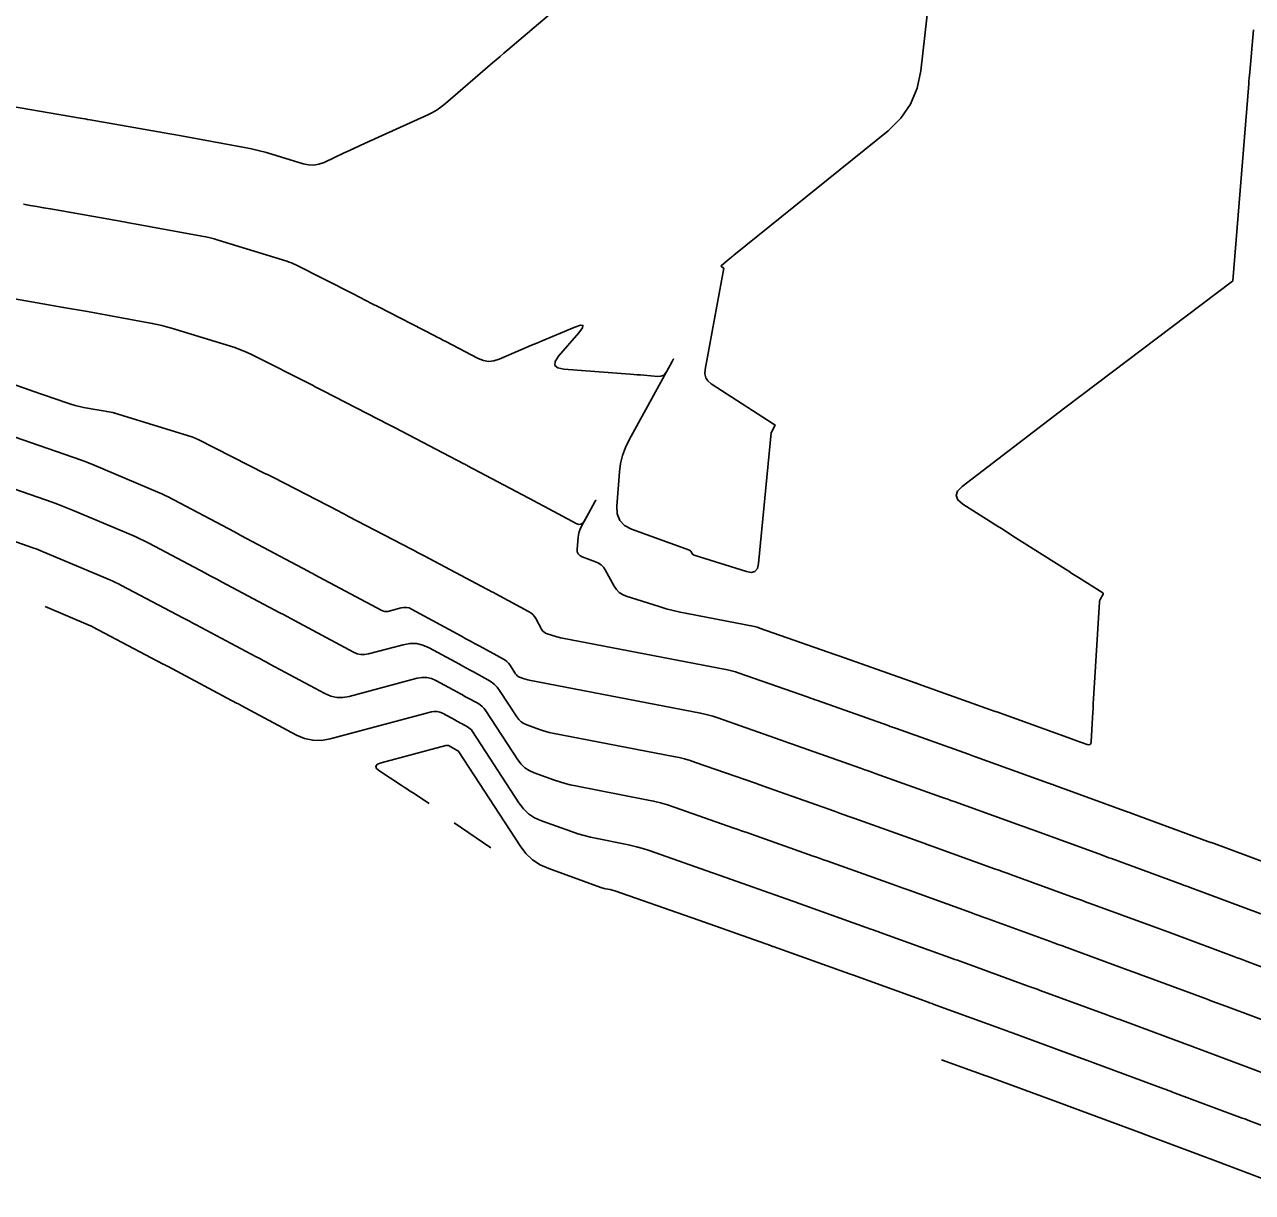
# Model space of a CAD drawing. Extents: x 1098669 to 1198896, y 698679 to 704410.
# Drawn here: x 1106343.9 to 1106417.6, y 699891.5 to 699961.6 of the extents above; entities that cross this region are included whole.
import ezdxf

# ---------------------------------------------------------------- set-up
doc = ezdxf.new("R2010")
doc.units = 0
doc.layers.add('R_Contours', color=7, linetype='Continuous')

msp = doc.modelspace()

# ---------------------------------------------------------------- linework, layer by layer
at = {"layer": 'R_Contours'}
for points in [[(1106342.36, 699956.807), (1106347.24, 699955.975), (1106347.392, 699955.949), (1106347.544, 699955.923), (1106347.696, 699955.896), (1106347.848, 699955.87), (1106352.285, 699955.088), (1106352.515, 699955.047), (1106352.746, 699955.006), (1106352.976, 699954.965), (1106353.206, 699954.923), (1106357.097, 699954.216), (1106357.513, 699954.134), (1106357.927, 699954.039), (1106358.337, 699953.932), (1106358.745, 699953.813), (1106360.625, 699953.232), (1106360.944, 699953.163), (1106361.258, 699953.154), (1106361.568, 699953.206), (1106361.873, 699953.317), (1106363.088, 699953.885), (1106363.392, 699954.026), (1106363.696, 699954.167), (1106364.001, 699954.307), (1106364.306, 699954.447), (1106368.096, 699956.176), (1106368.378, 699956.317), (1106368.648, 699956.476), (1106368.906, 699956.655), (1106369.152, 699956.852), (1106371.97, 699959.283), (1106372.2, 699959.481), (1106372.43, 699959.679), (1106372.661, 699959.876), (1106372.892, 699960.073), (1106379.063, 699965.329)], [(1106343.849, 699950.803), (1106344.252, 699950.734), (1106344.655, 699950.665), (1106345.058, 699950.595), (1106345.46, 699950.524), (1106349.654, 699949.785), (1106349.755, 699949.767), (1106349.857, 699949.749), (1106349.958, 699949.731), (1106350.059, 699949.713), (1106354.543, 699948.898), (1106354.792, 699948.848), (1106355.04, 699948.792), (1106355.286, 699948.728), (1106355.53, 699948.656), (1106359.638, 699947.386), (1106359.778, 699947.34), (1106359.916, 699947.288), (1106360.051, 699947.23), (1106360.184, 699947.166), (1106363.62, 699945.423), (1106364.001, 699945.23), (1106364.382, 699945.036), (1106364.763, 699944.841), (1106365.143, 699944.646), (1106368.478, 699942.929), (1106368.654, 699942.838), (1106368.83, 699942.747), (1106369.005, 699942.656), (1106369.18, 699942.564), (1106371.117, 699941.552), (1106371.429, 699941.428), (1106371.744, 699941.379), (1106372.062, 699941.405), (1106372.383, 699941.507), (1106373.67, 699942.065), (1106373.992, 699942.205), (1106374.314, 699942.343), (1106374.637, 699942.481), (1106374.96, 699942.618), (1106376.908, 699943.441), (1106377.246, 699943.555), (1106377.401, 699943.536), (1106377.371, 699943.384), (1106377.158, 699943.097), (1106375.939, 699941.685), (1106375.731, 699941.372), (1106375.714, 699941.138), (1106375.891, 699940.984), (1106376.26, 699940.91), (1106380.241, 699940.612), (1106380.442, 699940.597), (1106380.642, 699940.581), (1106380.843, 699940.565), (1106381.044, 699940.549), (1106381.898, 699940.479), (1106382.062, 699940.486), (1106382.203, 699940.534), (1106382.321, 699940.625), (1106382.417, 699940.758), (1106382.756, 699941.372), (1106382.82, 699941.487), (1106382.841, 699941.526), (1106382.82, 699941.487), (1106382.756, 699941.372), (1106380.169, 699936.665), (1106379.948, 699936.209), (1106379.779, 699935.737), (1106379.66, 699935.251), (1106379.593, 699934.749), (1106379.425, 699932.696), (1106379.449, 699932.226), (1106379.604, 699931.84), (1106379.89, 699931.538), (1106380.307, 699931.32), (1106383.788, 699930.051), (1106383.82, 699930.036), (1106383.847, 699930.017), (1106383.87, 699929.993), (1106383.89, 699929.963), (1106383.958, 699929.837), (1106383.978, 699929.808), (1106384.001, 699929.785), (1106384.029, 699929.766), (1106384.061, 699929.753), (1106387.204, 699928.763), (1106387.497, 699928.715), (1106387.717, 699928.78), (1106387.861, 699928.956), (1106387.932, 699929.245), (1106388.685, 699937.095), (1106388.687, 699937.107), (1106388.69, 699937.119), (1106388.694, 699937.13), (1106388.699, 699937.141), (1106388.927, 699937.555), (1106388.927, 699937.557), (1106388.926, 699937.559), (1106388.844, 699937.612), (1106388.809, 699937.634), (1106385.095, 699940.034), (1106384.894, 699940.202), (1106384.766, 699940.401), (1106384.709, 699940.631), (1106384.724, 699940.892), (1106385.84, 699946.976), (1106385.84, 699946.978), (1106385.838, 699946.98), (1106385.704, 699947.073), (1106385.688, 699947.088), (1106385.682, 699947.103), (1106385.687, 699947.119), (1106385.702, 699947.135), (1106386.087, 699947.451), (1106386.111, 699947.47), (1106386.314, 699947.635), (1106386.347, 699947.663), (1106386.381, 699947.69), (1106386.415, 699947.718), (1106386.449, 699947.745), (1106395.696, 699955.219), (1106396.466, 699955.967), (1106397.052, 699956.817), (1106397.453, 699957.768), (1106397.67, 699958.82), (1106398.366, 699965.012)], [(1106342.056, 699945.358), (1106346.249, 699944.619), (1106346.608, 699944.555), (1106346.967, 699944.491), (1106347.326, 699944.427), (1106347.685, 699944.362), (1106351.575, 699943.655), (1106351.864, 699943.598), (1106352.15, 699943.532), (1106352.435, 699943.458), (1106352.717, 699943.375), (1106356.515, 699942.202), (1106356.771, 699942.117), (1106357.023, 699942.021), (1106357.271, 699941.914), (1106357.514, 699941.797), (1106361.172, 699939.943), (1106361.332, 699939.861), (1106361.493, 699939.779), (1106361.654, 699939.697), (1106361.814, 699939.614), (1106365.776, 699937.575), (1106365.858, 699937.533), (1106365.941, 699937.49), (1106366.023, 699937.447), (1106366.105, 699937.405), (1106370.263, 699935.232), (1106370.318, 699935.203), (1106370.373, 699935.174), (1106370.428, 699935.145), (1106370.483, 699935.116), (1106374.485, 699932.994), (1106374.638, 699932.913), (1106374.791, 699932.831), (1106374.943, 699932.75), (1106375.096, 699932.668), (1106376.986, 699931.654), (1106377.14, 699931.598), (1106377.275, 699931.604), (1106377.391, 699931.672), (1106377.489, 699931.802), (1106378.122, 699932.95), (1106378.162, 699933.023), (1106378.176, 699933.048), (1106378.163, 699933.023), (1106378.122, 699932.95), (1106377.301, 699931.455), (1106377.226, 699931.301), (1106377.169, 699931.143), (1106377.129, 699930.978), (1106377.107, 699930.809), (1106377.05, 699930.117), (1106377.058, 699929.959), (1106377.11, 699929.829), (1106377.207, 699929.727), (1106377.347, 699929.653), (1106378.163, 699929.356), (1106378.342, 699929.273), (1106378.497, 699929.163), (1106378.629, 699929.026), (1106378.737, 699928.862), (1106379.269, 699927.885), (1106379.405, 699927.681), (1106379.571, 699927.514), (1106379.767, 699927.383), (1106379.993, 699927.289), (1106381.978, 699926.664), (1106382.391, 699926.54), (1106382.806, 699926.429), (1106383.225, 699926.329), (1106383.647, 699926.242), (1106387.682, 699925.463), (1106387.761, 699925.446), (1106387.839, 699925.427), (1106387.917, 699925.404), (1106387.993, 699925.379), (1106392.508, 699923.796), (1106392.566, 699923.776), (1106392.624, 699923.755), (1106392.682, 699923.735), (1106392.74, 699923.714), (1106397.321, 699922.092), (1106397.361, 699922.078), (1106397.4, 699922.064), (1106397.44, 699922.05), (1106397.479, 699922.036), (1106402.127, 699920.376), (1106402.169, 699920.36), (1106402.212, 699920.345), (1106406.924, 699918.645), (1106406.965, 699918.63), (1106407.642, 699918.384), (1106407.743, 699918.362), (1106407.817, 699918.382), (1106407.863, 699918.442), (1106407.883, 699918.543), (1106407.958, 699920), (1106407.973, 699920.283), (1106407.989, 699920.566), (1106408.005, 699920.85), (1106408.022, 699921.133), (1106408.379, 699926.955), (1106408.383, 699926.989), (1106408.391, 699927.022), (1106408.402, 699927.053), (1106408.417, 699927.084), (1106408.597, 699927.413), (1106408.606, 699927.436), (1106408.606, 699927.457), (1106408.596, 699927.476), (1106408.577, 699927.492), (1106407.12, 699928.411), (1106406.924, 699928.535), (1106406.729, 699928.658), (1106406.534, 699928.782), (1106406.339, 699928.905), (1106403.166, 699930.917), (1106402.832, 699931.129), (1106402.498, 699931.341), (1106402.165, 699931.553), (1106401.831, 699931.765), (1106400.181, 699932.817), (1106399.889, 699933.067), (1106399.784, 699933.325), (1106399.866, 699933.591), (1106400.136, 699933.866), (1106405.961, 699938.335), (1106406.291, 699938.588), (1106406.621, 699938.839), (1106406.952, 699939.09), (1106407.283, 699939.341), (1106416.36, 699946.184), (1106416.375, 699946.195), (1106416.377, 699946.197), (1106416.377, 699946.2), (1106416.379, 699946.221), (1106417.328, 699958.029), (1106417.343, 699958.203), (1106417.357, 699958.377), (1106417.372, 699958.551), (1106417.387, 699958.725), (1106417.613, 699961.269)], [(1106419.655, 699910.807), (1106415.089, 699912.5), (1106415.038, 699912.519), (1106414.986, 699912.538), (1106414.935, 699912.557), (1106414.883, 699912.576), (1106410.378, 699914.232), (1106410.309, 699914.257), (1106410.24, 699914.283), (1106410.17, 699914.308), (1106410.101, 699914.333), (1106405.659, 699915.951), (1106405.572, 699915.982), (1106405.486, 699916.014), (1106405.399, 699916.045), (1106405.312, 699916.076), (1106400.933, 699917.656), (1106400.829, 699917.694), (1106400.724, 699917.731), (1106400.62, 699917.768), (1106400.515, 699917.806), (1106396.2, 699919.348), (1106396.078, 699919.392), (1106395.955, 699919.435), (1106395.833, 699919.479), (1106395.71, 699919.522), (1106391.461, 699921.026), (1106391.32, 699921.076), (1106391.179, 699921.126), (1106391.038, 699921.175), (1106390.897, 699921.225), (1106386.713, 699922.692), (1106386.553, 699922.745), (1106386.393, 699922.791), (1106386.23, 699922.832), (1106386.066, 699922.867), (1106376.171, 699924.776), (1106376.055, 699924.8), (1106375.939, 699924.828), (1106375.825, 699924.858), (1106375.711, 699924.893), (1106375.257, 699925.036), (1106375.15, 699925.08), (1106375.058, 699925.141), (1106374.98, 699925.22), (1106374.916, 699925.316), (1106374.574, 699925.943), (1106374.49, 699926.075), (1106374.39, 699926.19), (1106374.274, 699926.289), (1106374.142, 699926.372), (1106372.175, 699927.428), (1106372.038, 699927.501), (1106371.902, 699927.574), (1106371.765, 699927.647), (1106371.628, 699927.72), (1106367.88, 699929.707), (1106367.682, 699929.812), (1106367.484, 699929.916), (1106367.286, 699930.021), (1106367.087, 699930.124), (1106363.35, 699932.077), (1106363.201, 699932.155), (1106363.051, 699932.233), (1106362.902, 699932.31), (1106362.752, 699932.387), (1106358.836, 699934.403), (1106358.72, 699934.463), (1106358.604, 699934.522), (1106358.488, 699934.581), (1106358.372, 699934.64), (1106354.324, 699936.693), (1106354.232, 699936.737), (1106354.139, 699936.777), (1106354.044, 699936.813), (1106353.948, 699936.845), (1106349.328, 699938.273), (1106349.297, 699938.282), (1106349.265, 699938.29), (1106349.233, 699938.297), (1106349.201, 699938.304), (1106347.456, 699938.621), (1106347.199, 699938.673), (1106346.944, 699938.735), (1106346.692, 699938.807), (1106346.442, 699938.889), (1106344.358, 699939.619), (1106344.3, 699939.639), (1106344.242, 699939.659), (1106339.682, 699941.241)], [(1106418.046, 699908.238), (1106413.808, 699909.81), (1106413.675, 699909.86), (1106413.541, 699909.909), (1106413.408, 699909.958), (1106413.274, 699910.007), (1106409.099, 699911.542), (1106408.947, 699911.598), (1106408.795, 699911.653), (1106408.642, 699911.709), (1106408.49, 699911.765), (1106404.38, 699913.261), (1106404.21, 699913.323), (1106404.041, 699913.384), (1106403.871, 699913.446), (1106403.701, 699913.507), (1106399.654, 699914.967), (1106399.467, 699915.034), (1106399.279, 699915.102), (1106399.092, 699915.169), (1106398.904, 699915.236), (1106394.921, 699916.659), (1106394.716, 699916.733), (1106394.51, 699916.806), (1106394.305, 699916.879), (1106394.099, 699916.952), (1106390.182, 699918.339), (1106389.958, 699918.418), (1106389.734, 699918.497), (1106389.511, 699918.575), (1106389.287, 699918.654), (1106385.432, 699920.006), (1106385.19, 699920.085), (1106384.946, 699920.156), (1106384.7, 699920.218), (1106384.451, 699920.271), (1106374.18, 699922.252), (1106374.105, 699922.268), (1106374.03, 699922.287), (1106373.956, 699922.309), (1106373.883, 699922.334), (1106373.591, 699922.439), (1106373.522, 699922.47), (1106373.461, 699922.511), (1106373.407, 699922.561), (1106373.361, 699922.621), (1106373.01, 699923.162), (1106372.932, 699923.268), (1106372.842, 699923.361), (1106372.742, 699923.443), (1106372.631, 699923.513), (1106371.212, 699924.288), (1106370.937, 699924.438), (1106370.662, 699924.588), (1106370.386, 699924.738), (1106370.11, 699924.889), (1106367.12, 699926.517), (1106366.969, 699926.583), (1106366.815, 699926.617), (1106366.657, 699926.62), (1106366.495, 699926.592), (1106365.697, 699926.38), (1106365.606, 699926.364), (1106365.517, 699926.365), (1106365.43, 699926.384), (1106365.345, 699926.421), (1106361.28, 699928.599), (1106361.193, 699928.646), (1106361.106, 699928.693), (1106361.019, 699928.739), (1106360.931, 699928.786), (1106356.883, 699930.94), (1106356.787, 699930.99), (1106356.691, 699931.041), (1106356.595, 699931.092), (1106356.5, 699931.143), (1106352.489, 699933.261), (1106352.379, 699933.317), (1106352.267, 699933.372), (1106352.154, 699933.424), (1106352.041, 699933.473), (1106347.947, 699935.204), (1106347.793, 699935.268), (1106347.638, 699935.329), (1106347.482, 699935.388), (1106347.325, 699935.444), (1106343.29, 699936.857)], [(1106341.932, 699934.197), (1106345.577, 699932.921), (1106345.885, 699932.811), (1106346.191, 699932.695), (1106346.496, 699932.575), (1106346.798, 699932.45), (1106350.27, 699930.982), (1106350.546, 699930.861), (1106350.819, 699930.736), (1106351.089, 699930.604), (1106351.356, 699930.466), (1106354.771, 699928.663), (1106355.009, 699928.537), (1106355.246, 699928.412), (1106355.484, 699928.286), (1106355.721, 699928.159), (1106359.219, 699926.298), (1106359.44, 699926.181), (1106359.661, 699926.063), (1106359.882, 699925.945), (1106360.102, 699925.827), (1106363.636, 699923.933), (1106363.854, 699923.84), (1106364.079, 699923.791), (1106364.308, 699923.787), (1106364.542, 699923.828), (1106366.617, 699924.38), (1106367.022, 699924.45), (1106367.418, 699924.442), (1106367.805, 699924.356), (1106368.182, 699924.192), (1106369.99, 699923.208), (1106370.204, 699923.091), (1106370.417, 699922.975), (1106370.631, 699922.858), (1106370.845, 699922.741), (1106371.7, 699922.274), (1106371.904, 699922.147), (1106372.087, 699921.997), (1106372.251, 699921.826), (1106372.393, 699921.632), (1106373.428, 699920.042), (1106373.548, 699919.884), (1106373.689, 699919.753), (1106373.849, 699919.646), (1106374.03, 699919.565), (1106374.792, 699919.29), (1106374.984, 699919.225), (1106375.177, 699919.168), (1106375.373, 699919.118), (1106375.571, 699919.076), (1106382.835, 699917.674), (1106383.169, 699917.604), (1106383.5, 699917.521), (1106383.827, 699917.426), (1106384.151, 699917.319), (1106387.739, 699916.061), (1106388.014, 699915.964), (1106388.289, 699915.867), (1106388.565, 699915.77), (1106388.84, 699915.673), (1106392.489, 699914.381), (1106392.777, 699914.279), (1106393.066, 699914.177), (1106393.354, 699914.074), (1106393.642, 699913.971), (1106397.293, 699912.666), (1106397.564, 699912.57), (1106397.834, 699912.472), (1106398.105, 699912.375), (1106398.375, 699912.278), (1106402.09, 699910.938), (1106402.343, 699910.847), (1106402.596, 699910.755), (1106402.849, 699910.663), (1106403.101, 699910.571), (1106406.879, 699909.196), (1106407.114, 699909.11), (1106407.35, 699909.024), (1106407.585, 699908.938), (1106407.821, 699908.852), (1106411.666, 699907.439), (1106411.881, 699907.359), (1106412.097, 699907.28), (1106412.312, 699907.2), (1106412.527, 699907.12), (1106416.437, 699905.67), (1106416.637, 699905.596), (1106416.836, 699905.522), (1106417.035, 699905.448), (1106417.234, 699905.373), (1106421.201, 699903.888)], [(1106340.128, 699931.694), (1106344.465, 699930.175), (1106344.607, 699930.124), (1106344.748, 699930.071), (1106344.888, 699930.015), (1106345.028, 699929.958), (1106349.019, 699928.27), (1106349.198, 699928.192), (1106349.376, 699928.11), (1106349.552, 699928.024), (1106349.726, 699927.935), (1106353.406, 699925.991), (1106353.604, 699925.887), (1106353.801, 699925.782), (1106353.998, 699925.678), (1106354.196, 699925.573), (1106357.81, 699923.65), (1106358.013, 699923.542), (1106358.216, 699923.434), (1106358.418, 699923.325), (1106358.621, 699923.217), (1106361.926, 699921.445), (1106362.279, 699921.295), (1106362.64, 699921.216), (1106363.009, 699921.21), (1106363.387, 699921.275), (1106367.467, 699922.362), (1106367.756, 699922.412), (1106368.038, 699922.406), (1106368.313, 699922.345), (1106368.582, 699922.228), (1106369.869, 699921.527), (1106370.021, 699921.444), (1106370.173, 699921.361), (1106370.326, 699921.278), (1106370.478, 699921.195), (1106371.087, 699920.862), (1106371.232, 699920.772), (1106371.362, 699920.665), (1106371.479, 699920.543), (1106371.58, 699920.405), (1106373.494, 699917.462), (1106373.689, 699917.208), (1106373.916, 699916.994), (1106374.176, 699916.822), (1106374.468, 699916.69), (1106375.701, 699916.246), (1106376.011, 699916.141), (1106376.325, 699916.048), (1106376.642, 699915.968), (1106376.962, 699915.9), (1106381.22, 699915.078), (1106381.638, 699914.99), (1106382.053, 699914.886), (1106382.464, 699914.767), (1106382.87, 699914.632), (1106386.458, 699913.374), (1106386.651, 699913.306), (1106386.845, 699913.238), (1106387.038, 699913.17), (1106387.231, 699913.102), (1106391.205, 699911.695), (1106391.413, 699911.621), (1106391.621, 699911.548), (1106391.828, 699911.474), (1106392.036, 699911.4), (1106395.94, 699910.004), (1106396.165, 699909.924), (1106396.39, 699909.843), (1106396.614, 699909.763), (1106396.839, 699909.682), (1106400.667, 699908.301), (1106400.909, 699908.213), (1106401.151, 699908.126), (1106401.393, 699908.038), (1106401.634, 699907.95), (1106405.388, 699906.584), (1106405.647, 699906.489), (1106405.905, 699906.395), (1106406.163, 699906.3), (1106406.422, 699906.206), (1106410.102, 699904.853), (1106410.377, 699904.752), (1106410.652, 699904.651), (1106410.926, 699904.549), (1106411.201, 699904.447), (1106414.828, 699903.102), (1106415.11, 699902.997), (1106415.391, 699902.893), (1106415.672, 699902.788), (1106415.953, 699902.683), (1106419.592, 699901.321)], [(1106345.142, 699926.669), (1106347.869, 699925.516), (1106347.901, 699925.502), (1106347.934, 699925.487), (1106347.966, 699925.471), (1106347.997, 699925.455), (1106352.229, 699923.22), (1106352.293, 699923.187), (1106352.356, 699923.153), (1106352.42, 699923.119), (1106352.483, 699923.086), (1106356.63, 699920.879), (1106356.701, 699920.842), (1106356.771, 699920.804), (1106356.841, 699920.767), (1106356.911, 699920.729), (1106360.217, 699918.958), (1106360.703, 699918.75), (1106361.201, 699918.641), (1106361.711, 699918.633), (1106362.232, 699918.723), (1106368.318, 699920.344), (1106368.489, 699920.373), (1106368.657, 699920.37), (1106368.821, 699920.334), (1106368.981, 699920.264), (1106369.748, 699919.847), (1106369.839, 699919.797), (1106369.929, 699919.748), (1106370.02, 699919.698), (1106370.111, 699919.649), (1106370.473, 699919.451), (1106370.56, 699919.396), (1106370.637, 699919.333), (1106370.707, 699919.26), (1106370.767, 699919.178), (1106373.561, 699914.882), (1106373.83, 699914.531), (1106374.144, 699914.236), (1106374.503, 699913.998), (1106374.907, 699913.816), (1106376.708, 699913.167), (1106377.087, 699913.039), (1106377.471, 699912.925), (1106377.859, 699912.827), (1106378.251, 699912.743), (1106379.828, 699912.439), (1106380.22, 699912.356), (1106380.609, 699912.258), (1106380.993, 699912.147), (1106381.374, 699912.021), (1106385.177, 699910.688), (1106385.288, 699910.648), (1106385.4, 699910.609), (1106385.511, 699910.57), (1106385.623, 699910.531), (1106389.926, 699909.007), (1106390.051, 699908.963), (1106390.176, 699908.919), (1106390.301, 699908.874), (1106390.426, 699908.83), (1106394.661, 699907.316), (1106394.803, 699907.265), (1106394.945, 699907.214), (1106395.087, 699907.163), (1106395.228, 699907.112), (1106399.389, 699905.612), (1106399.547, 699905.554), (1106399.706, 699905.497), (1106399.865, 699905.439), (1106400.023, 699905.382), (1106404.109, 699903.894), (1106404.285, 699903.83), (1106404.46, 699903.766), (1106404.635, 699903.702), (1106404.811, 699903.637), (1106408.823, 699902.163), (1106409.015, 699902.092), (1106409.207, 699902.022), (1106409.399, 699901.951), (1106409.59, 699901.88), (1106413.52, 699900.422), (1106413.733, 699900.343), (1106413.946, 699900.264), (1106414.159, 699900.184), (1106414.372, 699900.105), (1106418.221, 699898.664)], [(1106421.635, 699894.201), (1106417.526, 699895.753), (1106417.38, 699895.808), (1106417.233, 699895.864), (1106417.087, 699895.919), (1106416.94, 699895.973), (1106412.764, 699897.537), (1106412.632, 699897.586), (1106412.501, 699897.635), (1106412.37, 699897.684), (1106412.239, 699897.732), (1106407.979, 699899.312), (1106407.871, 699899.352), (1106407.762, 699899.393), (1106407.653, 699899.433), (1106407.544, 699899.473), (1106403.2, 699901.069), (1106403.108, 699901.103), (1106403.015, 699901.137), (1106402.923, 699901.171), (1106402.831, 699901.204), (1106398.413, 699902.813), (1106398.337, 699902.84), (1106398.261, 699902.868), (1106398.186, 699902.895), (1106398.11, 699902.923), (1106393.618, 699904.543), (1106393.559, 699904.564), (1106393.5, 699904.585), (1106393.441, 699904.607), (1106393.382, 699904.628), (1106388.815, 699906.26), (1106388.773, 699906.275), (1106388.731, 699906.29), (1106388.689, 699906.304), (1106388.647, 699906.319), (1106384.014, 699907.959), (1106383.955, 699907.98), (1106383.896, 699908.001), (1106379.307, 699909.61), (1106379.239, 699909.633), (1106379.17, 699909.653), (1106379.101, 699909.67), (1106379.031, 699909.685), (1106378.749, 699909.739), (1106378.679, 699909.754), (1106378.609, 699909.772), (1106378.541, 699909.792), (1106378.473, 699909.815), (1106375.345, 699910.942), (1106374.83, 699911.174), (1106374.372, 699911.478), (1106373.971, 699911.854), (1106373.627, 699912.303), (1106369.954, 699917.951), (1106369.935, 699917.978), (1106369.912, 699918.001), (1106369.887, 699918.021), (1106369.86, 699918.039), (1106369.714, 699918.118), (1106369.656, 699918.15), (1106369.627, 699918.166), (1106369.381, 699918.3), (1106369.33, 699918.322), (1106369.277, 699918.334), (1106369.223, 699918.335), (1106369.168, 699918.325), (1106365.308, 699917.297), (1106365.07, 699917.203), (1106364.976, 699917.085), (1106365.028, 699916.944), (1106365.224, 699916.78), (1106366.502, 699915.944), (1106366.669, 699915.834), (1106366.836, 699915.724), (1106367.004, 699915.615), (1106367.171, 699915.505), (1106368.176, 699914.847)], [(1106371.883, 699912.181), (1106369.668, 699913.69)], [(1106398.91, 699899.477), (1106401.552, 699898.515), (1106401.589, 699898.501), (1106406.266, 699896.782), (1106406.317, 699896.764), (1106406.369, 699896.744), (1106410.958, 699895.042), (1106411.007, 699895.024), (1106411.056, 699895.006), (1106411.106, 699894.987), (1106411.155, 699894.969), (1106415.659, 699893.283), (1106415.724, 699893.259), (1106415.788, 699893.235), (1106415.853, 699893.21), (1106415.917, 699893.186), (1106420.354, 699891.51)]]:
    msp.add_lwpolyline(points, dxfattribs=at)

doc.saveas('drawing.dxf')
